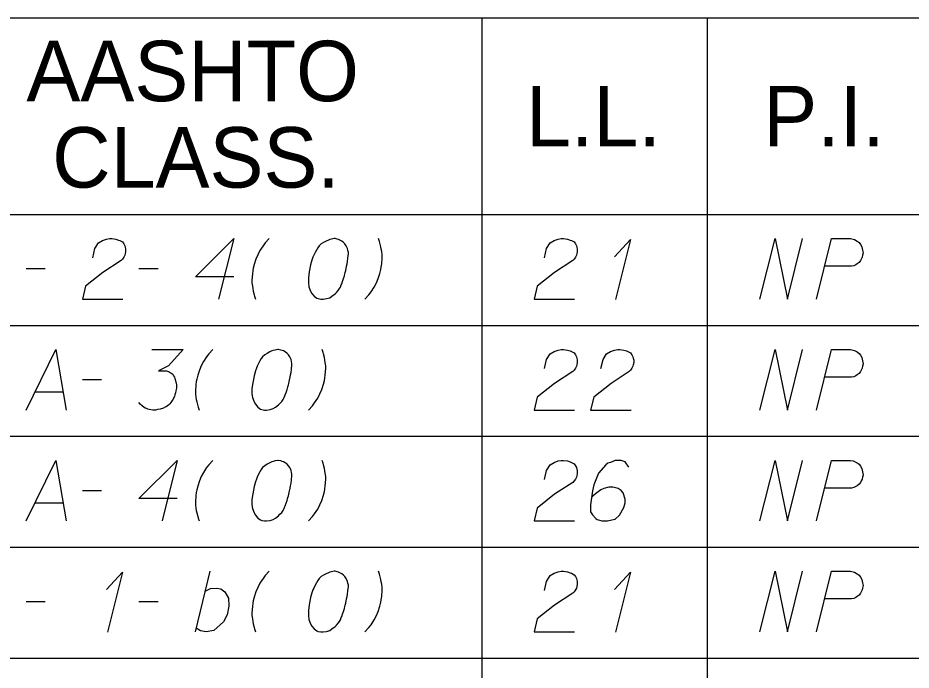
# Model space of a CAD drawing. Extents: x 2074207 to 2076812, y 516372 to 523312.
# Drawn here: x 2076453.5 to 2076524.4, y 519671.1 to 519722.8 of the extents above; entities that cross this region are included whole.
import ezdxf

# ---------------------------------------------------------------- set-up
doc = ezdxf.new("R2010")
doc.units = 0
for name, color, linetype in [('Prop DirtTable_ Soil Test Results - Outline (Major)', 7, 'Continuous'), ('Prop DirtTable_ Soil Test Results - Outline (Minor)', 7, 'Continuous'), ('Prop DirtTable_ Soil Test Results - Tx (Header - Small)', 7, 'Continuous'), ('Prop DirtTable_ Soil Test Results - Tx (Sample Data)', 7, 'Continuous')]:
    doc.layers.add(name, color=color, linetype=linetype)

msp = doc.modelspace()

# ---------------------------------------------------------------- linework, layer by layer
at = {"layer": 'Prop DirtTable_ Soil Test Results - Outline (Major)'}
msp.add_line((2076260.609, 519707.21), (2076811.903, 519707.21), dxfattribs=at)
msp.add_line((2076260.609, 519707.21), (2076811.903, 519707.21), dxfattribs=at)
at = {"layer": 'Prop DirtTable_ Soil Test Results - Outline (Minor)'}
for p, q in [((2076260.609, 519722.81), (2076811.903, 519722.81)), ((2076490.31, 519722.81), (2076490.31, 519698.41)), ((2076508.192, 519722.81), (2076508.192, 519698.41)), ((2076260.609, 519698.41), (2076811.903, 519698.41)), ((2076260.609, 519698.41), (2076811.903, 519698.41)), ((2076490.31, 519698.41), (2076490.31, 519689.61)), ((2076508.192, 519698.41), (2076508.192, 519689.61)), ((2076260.609, 519689.61), (2076811.903, 519689.61)), ((2076260.609, 519689.61), (2076811.903, 519689.61)), ((2076490.31, 519689.61), (2076490.31, 519680.81)), ((2076508.192, 519689.61), (2076508.192, 519680.81)), ((2076260.609, 519680.81), (2076811.903, 519680.81)), ((2076260.609, 519680.81), (2076811.903, 519680.81)), ((2076490.31, 519680.81), (2076490.31, 519672.01)), ((2076508.192, 519680.81), (2076508.192, 519672.01)), ((2076260.609, 519672.01), (2076811.903, 519672.01)), ((2076260.609, 519672.01), (2076811.903, 519672.01)), ((2076490.31, 519672.01), (2076490.31, 519663.21)), ((2076508.192, 519672.01), (2076508.192, 519663.21))]:
    msp.add_line(p, q, dxfattribs=at)
at = {"layer": 'Prop DirtTable_ Soil Test Results - Tx (Sample Data)'}
for points in [[(2076459.447, 519703.779), (2076459.623, 519704.497), (2076459.906, 519704.951), (2076460.223, 519705.14), (2076460.54, 519705.253), (2076460.787, 519705.291), (2076460.964, 519705.291), (2076461.281, 519705.253), (2076461.493, 519705.178), (2076461.599, 519705.14), (2076461.81, 519705.026), (2076461.916, 519704.875), (2076461.987, 519704.724), (2076462.022, 519704.611), (2076462.057, 519704.459), (2076462.057, 519704.27), (2076462.022, 519704.081), (2076461.987, 519703.968), (2076461.916, 519703.817), (2076461.81, 519703.666), (2076461.705, 519703.552), (2076460.258, 519702.607), (2076458.883, 519701.511), (2076458.636, 519700.491), (2076461.846, 519700.491)], [(2076470.629, 519702.267), (2076467.596, 519702.267), (2076470.629, 519705.291), (2076469.43, 519700.491)], [(2076473.451, 519705.291), (2076473.134, 519704.951), (2076472.958, 519704.724), (2076472.711, 519704.346), (2076472.534, 519704.006), (2076472.393, 519703.666), (2076472.252, 519703.25), (2076472.181, 519702.948), (2076472.146, 519702.759), (2076472.111, 519702.494), (2076472.076, 519702.003), (2076472.076, 519701.776), (2076472.111, 519701.511), (2076472.146, 519701.322), (2076472.181, 519701.133), (2076472.252, 519700.831), (2076472.287, 519700.718), (2076472.358, 519700.491)], [(2076478.672, 519705.291), (2076478.602, 519705.291), (2076478.39, 519705.253), (2076478.249, 519705.215), (2076478.143, 519705.178), (2076477.967, 519705.102), (2076477.755, 519704.989), (2076477.579, 519704.875), (2076477.402, 519704.724), (2076477.296, 519704.573), (2076477.191, 519704.384), (2076477.085, 519704.195), (2076476.979, 519703.968), (2076476.908, 519703.817), (2076476.838, 519703.59), (2076476.732, 519703.212), (2076476.626, 519702.645), (2076476.556, 519702.192), (2076476.556, 519701.776), (2076476.591, 519701.474), (2076476.732, 519701.133), (2076476.838, 519700.944), (2076477.014, 519700.718), (2076477.226, 519700.567), (2076477.332, 519700.529), (2076477.543, 519700.491), (2076477.72, 519700.491), (2076478.002, 519700.529), (2076478.249, 519700.604), (2076478.425, 519700.718), (2076478.672, 519700.907), (2076478.778, 519701.02), (2076478.919, 519701.171), (2076479.025, 519701.322), (2076479.095, 519701.436), (2076479.166, 519701.625), (2076479.201, 519701.7), (2076479.272, 519701.889), (2076479.342, 519702.116), (2076479.413, 519702.343), (2076479.448, 519702.494), (2076479.483, 519702.607), (2076479.519, 519702.759), (2076479.589, 519703.099), (2076479.625, 519703.288), (2076479.66, 519703.477), (2076479.695, 519703.741), (2076479.73, 519704.081), (2076479.73, 519704.195), (2076479.695, 519704.346), (2076479.66, 519704.497), (2076479.554, 519704.724), (2076479.448, 519704.875), (2076479.342, 519704.989), (2076479.201, 519705.102), (2076479.06, 519705.178), (2076478.954, 519705.215), (2076478.849, 519705.253), (2076478.672, 519705.291)], [(2076481.036, 519700.491), (2076481.353, 519700.831), (2076481.529, 519701.058), (2076481.776, 519701.436), (2076481.953, 519701.776), (2076482.094, 519702.116), (2076482.235, 519702.532), (2076482.306, 519702.834), (2076482.341, 519703.023), (2076482.376, 519703.288), (2076482.411, 519703.779), (2076482.411, 519704.006), (2076482.376, 519704.27), (2076482.341, 519704.459), (2076482.306, 519704.648), (2076482.235, 519704.951), (2076482.2, 519705.064), (2076482.129, 519705.291)], [(2076495.287, 519703.779), (2076495.463, 519704.497), (2076495.746, 519704.951), (2076496.063, 519705.14), (2076496.38, 519705.253), (2076496.627, 519705.291), (2076496.804, 519705.291), (2076497.121, 519705.253), (2076497.333, 519705.178), (2076497.439, 519705.14), (2076497.65, 519705.026), (2076497.756, 519704.875), (2076497.827, 519704.724), (2076497.862, 519704.611), (2076497.897, 519704.459), (2076497.897, 519704.27), (2076497.862, 519704.081), (2076497.827, 519703.968), (2076497.756, 519703.817), (2076497.65, 519703.666), (2076497.545, 519703.552), (2076496.098, 519702.607), (2076494.723, 519701.511), (2076494.476, 519700.491), (2076497.686, 519700.491)], [(2076500.86, 519703.855), (2076502.13, 519705.215), (2076500.931, 519700.453)], [(2076512.396, 519700.491), (2076513.595, 519705.291), (2076514.583, 519700.491), (2076515.782, 519705.291)], [(2076516.876, 519700.491), (2076518.075, 519705.291), (2076519.592, 519705.291), (2076519.803, 519705.253), (2076519.909, 519705.215), (2076520.121, 519705.102), (2076520.262, 519704.989), (2076520.368, 519704.837), (2076520.474, 519704.648), (2076520.544, 519704.384), (2076520.58, 519704.157), (2076520.544, 519703.968), (2076520.509, 519703.817), (2076520.438, 519703.666), (2076520.368, 519703.552), (2076520.262, 519703.401), (2076520.121, 519703.288), (2076520.015, 519703.212), (2076519.839, 519703.137), (2076519.662, 519703.099), (2076517.546, 519703.099)], [(2076454.156, 519702.91), (2076455.672, 519702.91)], [(2076463.116, 519702.91), (2076464.632, 519702.91)], [(2076454.156, 519691.691), (2076456.519, 519696.491), (2076457.33, 519691.691)], [(2076464.139, 519696.491), (2076466.608, 519696.491), (2076465.444, 519695.206), (2076464.668, 519694.79), (2076465.303, 519694.79), (2076465.444, 519694.752), (2076465.514, 519694.715), (2076465.585, 519694.677), (2076465.655, 519694.639), (2076465.797, 519694.526), (2076465.867, 519694.412), (2076465.938, 519694.299), (2076465.973, 519694.185), (2076466.043, 519693.921), (2076466.079, 519693.694), (2076466.079, 519693.581), (2076466.079, 519693.43), (2076466.043, 519693.203), (2076466.008, 519693.052), (2076465.973, 519692.9), (2076465.938, 519692.787), (2076465.902, 519692.711), (2076465.867, 519692.636), (2076465.832, 519692.56), (2076465.761, 519692.447), (2076465.655, 519692.296), (2076465.55, 519692.182), (2076465.479, 519692.107), (2076465.373, 519692.031), (2076465.267, 519691.955), (2076465.126, 519691.88), (2076465.056, 519691.842), (2076464.809, 519691.767), (2076464.597, 519691.729), (2076464.456, 519691.691), (2076464.209, 519691.691), (2076463.927, 519691.729), (2076463.821, 519691.767), (2076463.715, 519691.804), (2076463.609, 519691.842), (2076463.504, 519691.918), (2076463.398, 519691.993), (2076463.221, 519692.144), (2076463.116, 519692.296)], [(2076468.971, 519696.491), (2076468.654, 519696.151), (2076468.478, 519695.924), (2076468.231, 519695.546), (2076468.054, 519695.206), (2076467.913, 519694.866), (2076467.772, 519694.45), (2076467.701, 519694.148), (2076467.666, 519693.959), (2076467.631, 519693.694), (2076467.596, 519693.203), (2076467.596, 519692.976), (2076467.631, 519692.711), (2076467.666, 519692.522), (2076467.701, 519692.333), (2076467.772, 519692.031), (2076467.807, 519691.918), (2076467.878, 519691.691)], [(2076474.192, 519696.491), (2076474.122, 519696.491), (2076473.91, 519696.453), (2076473.769, 519696.415), (2076473.663, 519696.378), (2076473.487, 519696.302), (2076473.275, 519696.189), (2076473.099, 519696.075), (2076472.922, 519695.924), (2076472.816, 519695.773), (2076472.711, 519695.584), (2076472.605, 519695.395), (2076472.499, 519695.168), (2076472.428, 519695.017), (2076472.358, 519694.79), (2076472.252, 519694.412), (2076472.146, 519693.845), (2076472.076, 519693.392), (2076472.076, 519692.976), (2076472.111, 519692.674), (2076472.252, 519692.333), (2076472.358, 519692.144), (2076472.534, 519691.918), (2076472.746, 519691.767), (2076472.852, 519691.729), (2076473.063, 519691.691), (2076473.24, 519691.691), (2076473.522, 519691.729), (2076473.769, 519691.804), (2076473.945, 519691.918), (2076474.192, 519692.107), (2076474.298, 519692.22), (2076474.439, 519692.371), (2076474.545, 519692.522), (2076474.615, 519692.636), (2076474.686, 519692.825), (2076474.721, 519692.9), (2076474.792, 519693.089), (2076474.862, 519693.316), (2076474.933, 519693.543), (2076474.968, 519693.694), (2076475.003, 519693.807), (2076475.039, 519693.959), (2076475.109, 519694.299), (2076475.145, 519694.488), (2076475.18, 519694.677), (2076475.215, 519694.941), (2076475.25, 519695.281), (2076475.25, 519695.395), (2076475.215, 519695.546), (2076475.18, 519695.697), (2076475.074, 519695.924), (2076474.968, 519696.075), (2076474.862, 519696.189), (2076474.721, 519696.302), (2076474.58, 519696.378), (2076474.474, 519696.415), (2076474.369, 519696.453), (2076474.192, 519696.491)], [(2076476.556, 519691.691), (2076476.873, 519692.031), (2076477.049, 519692.258), (2076477.296, 519692.636), (2076477.473, 519692.976), (2076477.614, 519693.316), (2076477.755, 519693.732), (2076477.826, 519694.034), (2076477.861, 519694.223), (2076477.896, 519694.488), (2076477.931, 519694.979), (2076477.931, 519695.206), (2076477.896, 519695.47), (2076477.861, 519695.659), (2076477.826, 519695.848), (2076477.755, 519696.151), (2076477.72, 519696.264), (2076477.649, 519696.491)], [(2076495.287, 519694.979), (2076495.463, 519695.697), (2076495.746, 519696.151), (2076496.063, 519696.34), (2076496.38, 519696.453), (2076496.627, 519696.491), (2076496.804, 519696.491), (2076497.121, 519696.453), (2076497.333, 519696.378), (2076497.439, 519696.34), (2076497.65, 519696.226), (2076497.756, 519696.075), (2076497.827, 519695.924), (2076497.862, 519695.811), (2076497.897, 519695.659), (2076497.897, 519695.47), (2076497.862, 519695.281), (2076497.827, 519695.168), (2076497.756, 519695.017), (2076497.65, 519694.866), (2076497.545, 519694.752), (2076496.098, 519693.807), (2076494.723, 519692.711), (2076494.476, 519691.691), (2076497.686, 519691.691)], [(2076499.767, 519694.979), (2076499.943, 519695.697), (2076500.226, 519696.151), (2076500.543, 519696.34), (2076500.86, 519696.453), (2076501.107, 519696.491), (2076501.284, 519696.491), (2076501.601, 519696.453), (2076501.813, 519696.378), (2076501.919, 519696.34), (2076502.13, 519696.226), (2076502.236, 519696.075), (2076502.307, 519695.924), (2076502.342, 519695.811), (2076502.377, 519695.659), (2076502.377, 519695.47), (2076502.342, 519695.281), (2076502.307, 519695.168), (2076502.236, 519695.017), (2076502.13, 519694.866), (2076502.025, 519694.752), (2076500.578, 519693.807), (2076499.203, 519692.711), (2076498.956, 519691.691), (2076502.166, 519691.691)], [(2076512.396, 519691.691), (2076513.595, 519696.491), (2076514.583, 519691.691), (2076515.782, 519696.491)], [(2076516.876, 519691.691), (2076518.075, 519696.491), (2076519.592, 519696.491), (2076519.803, 519696.453), (2076519.909, 519696.415), (2076520.121, 519696.302), (2076520.262, 519696.189), (2076520.368, 519696.037), (2076520.474, 519695.848), (2076520.544, 519695.584), (2076520.58, 519695.357), (2076520.544, 519695.168), (2076520.509, 519695.017), (2076520.438, 519694.866), (2076520.368, 519694.752), (2076520.262, 519694.601), (2076520.121, 519694.488), (2076520.015, 519694.412), (2076519.839, 519694.337), (2076519.662, 519694.299), (2076517.546, 519694.299)], [(2076458.636, 519694.11), (2076460.152, 519694.11)], [(2076454.861, 519693.127), (2076457.083, 519693.127)], [(2076454.156, 519682.891), (2076456.519, 519687.691), (2076457.33, 519682.891)], [(2076466.149, 519684.667), (2076463.116, 519684.667), (2076466.149, 519687.691), (2076464.95, 519682.891)], [(2076468.971, 519687.691), (2076468.654, 519687.351), (2076468.478, 519687.124), (2076468.231, 519686.746), (2076468.054, 519686.406), (2076467.913, 519686.066), (2076467.772, 519685.65), (2076467.701, 519685.348), (2076467.666, 519685.159), (2076467.631, 519684.894), (2076467.596, 519684.403), (2076467.596, 519684.176), (2076467.631, 519683.911), (2076467.666, 519683.722), (2076467.701, 519683.533), (2076467.772, 519683.231), (2076467.807, 519683.118), (2076467.878, 519682.891)], [(2076474.192, 519687.691), (2076474.122, 519687.691), (2076473.91, 519687.653), (2076473.769, 519687.615), (2076473.663, 519687.578), (2076473.487, 519687.502), (2076473.275, 519687.389), (2076473.099, 519687.275), (2076472.922, 519687.124), (2076472.816, 519686.973), (2076472.711, 519686.784), (2076472.605, 519686.595), (2076472.499, 519686.368), (2076472.428, 519686.217), (2076472.358, 519685.99), (2076472.252, 519685.612), (2076472.146, 519685.045), (2076472.076, 519684.592), (2076472.076, 519684.176), (2076472.111, 519683.874), (2076472.252, 519683.533), (2076472.358, 519683.344), (2076472.534, 519683.118), (2076472.746, 519682.967), (2076472.852, 519682.929), (2076473.063, 519682.891), (2076473.24, 519682.891), (2076473.522, 519682.929), (2076473.769, 519683.004), (2076473.945, 519683.118), (2076474.192, 519683.307), (2076474.298, 519683.42), (2076474.439, 519683.571), (2076474.545, 519683.722), (2076474.615, 519683.836), (2076474.686, 519684.025), (2076474.721, 519684.1), (2076474.792, 519684.289), (2076474.862, 519684.516), (2076474.933, 519684.743), (2076474.968, 519684.894), (2076475.003, 519685.007), (2076475.039, 519685.159), (2076475.109, 519685.499), (2076475.145, 519685.688), (2076475.18, 519685.877), (2076475.215, 519686.141), (2076475.25, 519686.481), (2076475.25, 519686.595), (2076475.215, 519686.746), (2076475.18, 519686.897), (2076475.074, 519687.124), (2076474.968, 519687.275), (2076474.862, 519687.389), (2076474.721, 519687.502), (2076474.58, 519687.578), (2076474.474, 519687.615), (2076474.369, 519687.653), (2076474.192, 519687.691)], [(2076476.556, 519682.891), (2076476.873, 519683.231), (2076477.049, 519683.458), (2076477.296, 519683.836), (2076477.473, 519684.176), (2076477.614, 519684.516), (2076477.755, 519684.932), (2076477.826, 519685.234), (2076477.861, 519685.423), (2076477.896, 519685.688), (2076477.931, 519686.179), (2076477.931, 519686.406), (2076477.896, 519686.67), (2076477.861, 519686.859), (2076477.826, 519687.048), (2076477.755, 519687.351), (2076477.72, 519687.464), (2076477.649, 519687.691)], [(2076495.287, 519686.179), (2076495.463, 519686.897), (2076495.746, 519687.351), (2076496.063, 519687.54), (2076496.38, 519687.653), (2076496.627, 519687.691), (2076496.804, 519687.691), (2076497.121, 519687.653), (2076497.333, 519687.578), (2076497.439, 519687.54), (2076497.65, 519687.426), (2076497.756, 519687.275), (2076497.827, 519687.124), (2076497.862, 519687.011), (2076497.897, 519686.859), (2076497.897, 519686.67), (2076497.862, 519686.481), (2076497.827, 519686.368), (2076497.756, 519686.217), (2076497.65, 519686.066), (2076497.545, 519685.952), (2076496.098, 519685.007), (2076494.723, 519683.911), (2076494.476, 519682.891), (2076497.686, 519682.891)], [(2076501.989, 519687.162), (2076501.707, 519687.578), (2076501.39, 519687.691), (2076500.896, 519687.691), (2076500.543, 519687.54), (2076500.331, 519687.464), (2076500.155, 519687.351), (2076499.591, 519686.67), (2076499.203, 519685.763), (2076499.097, 519685.272), (2076498.956, 519684.176), (2076498.956, 519683.609), (2076499.097, 519683.382), (2076499.379, 519683.08), (2076499.485, 519683.004), (2076499.838, 519682.891), (2076500.296, 519682.891), (2076500.649, 519682.967), (2076500.896, 519683.042), (2076501.249, 519683.344), (2076501.601, 519683.949), (2076501.707, 519684.327), (2076501.707, 519684.63), (2076501.531, 519685.121), (2076501.39, 519685.31), (2076501.143, 519685.461), (2076500.719, 519685.574), (2076500.402, 519685.574), (2076500.014, 519685.461), (2076499.767, 519685.348), (2076499.344, 519685.045), (2076499.132, 519684.856), (2076499.026, 519684.743)], [(2076512.396, 519682.891), (2076513.595, 519687.691), (2076514.583, 519682.891), (2076515.782, 519687.691)], [(2076516.876, 519682.891), (2076518.075, 519687.691), (2076519.592, 519687.691), (2076519.803, 519687.653), (2076519.909, 519687.615), (2076520.121, 519687.502), (2076520.262, 519687.389), (2076520.368, 519687.237), (2076520.474, 519687.048), (2076520.544, 519686.784), (2076520.58, 519686.557), (2076520.544, 519686.368), (2076520.509, 519686.217), (2076520.438, 519686.066), (2076520.368, 519685.952), (2076520.262, 519685.801), (2076520.121, 519685.688), (2076520.015, 519685.612), (2076519.839, 519685.537), (2076519.662, 519685.499), (2076517.546, 519685.499)], [(2076458.636, 519685.31), (2076460.152, 519685.31)], [(2076454.861, 519684.327), (2076457.083, 519684.327)], [(2076460.54, 519677.455), (2076461.81, 519678.815), (2076460.611, 519674.053)], [(2076467.596, 519674.091), (2076468.76, 519678.891)], [(2076473.451, 519678.891), (2076473.134, 519678.551), (2076472.958, 519678.324), (2076472.711, 519677.946), (2076472.534, 519677.606), (2076472.393, 519677.266), (2076472.252, 519676.85), (2076472.181, 519676.548), (2076472.146, 519676.359), (2076472.111, 519676.094), (2076472.076, 519675.603), (2076472.076, 519675.376), (2076472.111, 519675.111), (2076472.146, 519674.922), (2076472.181, 519674.733), (2076472.252, 519674.431), (2076472.287, 519674.318), (2076472.358, 519674.091)], [(2076478.672, 519678.891), (2076478.602, 519678.891), (2076478.39, 519678.853), (2076478.249, 519678.815), (2076478.143, 519678.778), (2076477.967, 519678.702), (2076477.755, 519678.589), (2076477.579, 519678.475), (2076477.402, 519678.324), (2076477.296, 519678.173), (2076477.191, 519677.984), (2076477.085, 519677.795), (2076476.979, 519677.568), (2076476.908, 519677.417), (2076476.838, 519677.19), (2076476.732, 519676.812), (2076476.626, 519676.245), (2076476.556, 519675.792), (2076476.556, 519675.376), (2076476.591, 519675.074), (2076476.732, 519674.733), (2076476.838, 519674.544), (2076477.014, 519674.318), (2076477.226, 519674.167), (2076477.332, 519674.129), (2076477.543, 519674.091), (2076477.72, 519674.091), (2076478.002, 519674.129), (2076478.249, 519674.204), (2076478.425, 519674.318), (2076478.672, 519674.507), (2076478.778, 519674.62), (2076478.919, 519674.771), (2076479.025, 519674.922), (2076479.095, 519675.036), (2076479.166, 519675.225), (2076479.201, 519675.3), (2076479.272, 519675.489), (2076479.342, 519675.716), (2076479.413, 519675.943), (2076479.448, 519676.094), (2076479.483, 519676.207), (2076479.519, 519676.359), (2076479.589, 519676.699), (2076479.625, 519676.888), (2076479.66, 519677.077), (2076479.695, 519677.341), (2076479.73, 519677.681), (2076479.73, 519677.795), (2076479.695, 519677.946), (2076479.66, 519678.097), (2076479.554, 519678.324), (2076479.448, 519678.475), (2076479.342, 519678.589), (2076479.201, 519678.702), (2076479.06, 519678.778), (2076478.954, 519678.815), (2076478.849, 519678.853), (2076478.672, 519678.891)], [(2076481.036, 519674.091), (2076481.353, 519674.431), (2076481.529, 519674.658), (2076481.776, 519675.036), (2076481.953, 519675.376), (2076482.094, 519675.716), (2076482.235, 519676.132), (2076482.306, 519676.434), (2076482.341, 519676.623), (2076482.376, 519676.888), (2076482.411, 519677.379), (2076482.411, 519677.606), (2076482.376, 519677.87), (2076482.341, 519678.059), (2076482.306, 519678.248), (2076482.235, 519678.551), (2076482.2, 519678.664), (2076482.129, 519678.891)], [(2076495.287, 519677.379), (2076495.463, 519678.097), (2076495.746, 519678.551), (2076496.063, 519678.74), (2076496.38, 519678.853), (2076496.627, 519678.891), (2076496.804, 519678.891), (2076497.121, 519678.853), (2076497.333, 519678.778), (2076497.439, 519678.74), (2076497.65, 519678.626), (2076497.756, 519678.475), (2076497.827, 519678.324), (2076497.862, 519678.211), (2076497.897, 519678.059), (2076497.897, 519677.87), (2076497.862, 519677.681), (2076497.827, 519677.568), (2076497.756, 519677.417), (2076497.65, 519677.266), (2076497.545, 519677.152), (2076496.098, 519676.207), (2076494.723, 519675.111), (2076494.476, 519674.091), (2076497.686, 519674.091)], [(2076500.86, 519677.455), (2076502.13, 519678.815), (2076500.931, 519674.053)], [(2076512.396, 519674.091), (2076513.595, 519678.891), (2076514.583, 519674.091), (2076515.782, 519678.891)], [(2076516.876, 519674.091), (2076518.075, 519678.891), (2076519.592, 519678.891), (2076519.803, 519678.853), (2076519.909, 519678.815), (2076520.121, 519678.702), (2076520.262, 519678.589), (2076520.368, 519678.437), (2076520.474, 519678.248), (2076520.544, 519677.984), (2076520.58, 519677.757), (2076520.544, 519677.568), (2076520.509, 519677.417), (2076520.438, 519677.266), (2076520.368, 519677.152), (2076520.262, 519677.001), (2076520.121, 519676.888), (2076520.015, 519676.812), (2076519.839, 519676.737), (2076519.662, 519676.699), (2076517.546, 519676.699)], [(2076468.372, 519677.304), (2076468.795, 519677.53), (2076469.254, 519677.568), (2076469.606, 519677.492), (2076469.924, 519677.266), (2076470.206, 519676.774), (2076470.241, 519676.132), (2076470.1, 519675.452), (2076469.818, 519674.885), (2076469.042, 519674.204), (2076468.442, 519674.091), (2076467.984, 519674.167), (2076467.666, 519674.393)], [(2076454.156, 519676.51), (2076455.672, 519676.51)], [(2076463.116, 519676.51), (2076464.632, 519676.51)]]:
    msp.add_lwpolyline(points, dxfattribs=at)

# ---------------------------------------------------------------- texts
at = {"layer": 'Prop DirtTable_ Soil Test Results - Tx (Header - Small)'}
for s, p in [('AASHTO', (2076454.182, 519716.197)), ('L.L.', (2076493.827, 519712.61)), ('P.I.', (2076512.654, 519712.61)), ('CLASS.', (2076456.225, 519709.34))]:
    msp.add_text(s, height=4.8, dxfattribs=at).set_placement(p)

doc.saveas('drawing.dxf')
